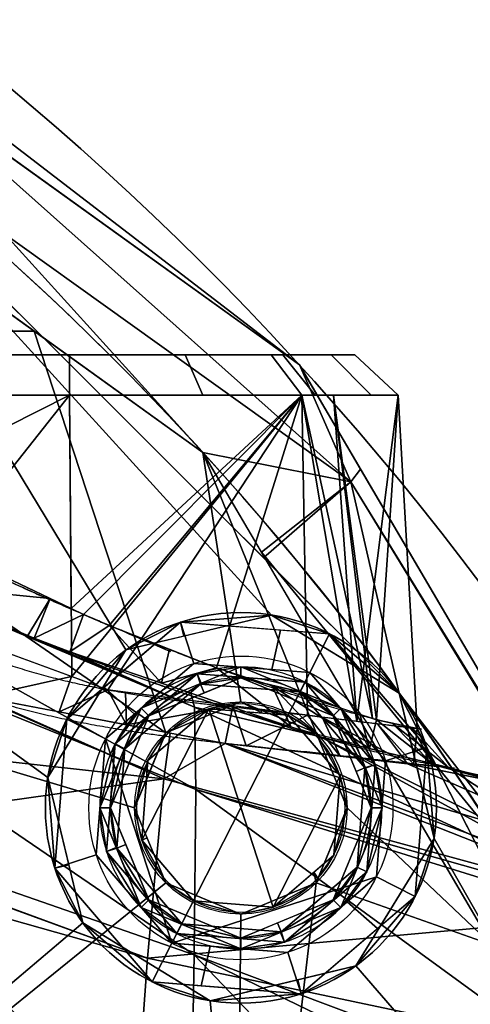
# Model space of a CAD drawing. Header units: millimetres. Extents: x -115 to 115, y -168 to 68.
# Tile 308 of 311: x 44 to 54, y 31 to 54. Entities that reach past the tile are written whole.
import ezdxf

# ---------------------------------------------------------------- set-up
doc = ezdxf.new("R2010")
doc.units = ezdxf.units.MM
doc.layers.add('100', color=7, linetype='Continuous', true_color=0xffffff)

msp = doc.modelspace()

# ---------------------------------------------------------------- linework, layer by layer
at = {"layer": '100', "color": 163, "linetype": 'Continuous', "extrusion": (0, 1, 0)}
msp.add_circle((-45, -9, 46), 6.567, dxfattribs=at)
at = {"layer": '100', "color": 163, "linetype": 'Continuous', "extrusion": (0, -1, 0)}
msp.add_circle((45, -9, -45.07), 7.565, dxfattribs=at)
at = {"layer": '100', "color": 163, "linetype": 'Continuous', "extrusion": (0, 0, -1)}
for centre, radius in [((-48.946, 35.561, -102), 4.5), ((-48.946, 35.561, -89), 3.25), ((-48.946, 35.561, -97), 3.25), ((-48.946, 35.561, -97), 3), ((-48.946, 35.561, -89), 3), ((-48.946, 35.561, -81), 2.4)]:
    msp.add_circle(centre, radius, dxfattribs=at)
at = {"layer": '100', "color": 163, "linetype": 'Continuous'}
for centre, radius in [((48.946, 35.561, 97), 4.5), ((48.946, 35.561, 103), 3.5), ((48.946, 35.561, 81), 2.446), ((48.946, 35.561, 81.046), 2.446)]:
    msp.add_circle(centre, radius, dxfattribs=at)
at = {"layer": '100', "color": 163, "linetype": 'Continuous', "extrusion": (0, 0, -1)}
for centre, radius, start, end in [((0, 0, -94), 68, 283.06797, 256.93203), ((0, 0, -81), 65, 283.06797, 256.93203), ((0, 0, -97), 51.024, 286.7388, 253.2612), ((0, 0, -80.215), 50.45, 286.0923, 253.9077), ((0, 0, 51.206), 47, 118.2786, 247.725), ((0, 0, 65.794), 47, 118.2786, 247.725)]:
    msp.add_arc(centre, radius, start, end, dxfattribs=at)
at = {"layer": '100', "color": 163, "linetype": 'Continuous'}
for centre, radius, start, end in [((0, 0, 84), 68, 283.06797, 256.93203), ((0, 0, 97), 65, 36, 72), ((0, 0, 81), 53.418, 285.9698, 254.0302), ((0, 0, 97.321), 49.087, 286.8231, 253.1769), ((-2.226, 0.058, 65.794), 47, 292.275, 61.7214), ((-2.226, 0.058, 51.206), 47, 292.275, 61.7214), ((0, 0, 97), 65, 0, 36)]:
    msp.add_arc(centre, radius, start, end, dxfattribs=at)
for points, knots in [([(5.5, 48.221, -3.356), (8.843, 47.937, -3.252), (12.17, 47.385, -3.048), (18.726, 45.664, -2.449), (21.837, 44.464, -2.025), (26.378, 42.363, -1.406), (27.879, 41.654, -1.15), (30.793, 40.134, -0.383), (32.225, 39.326, 0.112), (34.953, 37.662, 1.307), (36.244, 36.808, 2.002), (38.088, 35.535, 3.206), (38.684, 35.108, 3.635), (39.875, 34.302, 4.546), (40.455, 33.906, 5.052), (41.957, 32.577, 6.654), (42.891, 31.683, 7.765), (44.711, 29.88, 10.008), (45.608, 28.975, 11.136), (47.167, 26.969, 13.396), (47.851, 25.895, 14.535), (49.15, 23.693, 16.815), (49.764, 22.563, 17.962), (51.419, 19.012, 21.272), (52.268, 16.352, 23.328), (53.192, 11.902, 25.717), (53.445, 10.36, 26.395), (53.773, 7.118, 27.441), (53.868, 5.42, 27.82), (54.011, 1.995, 28.287), (54.037, 0.245, 28.36), (53.978, -3.057, 28.184), (53.902, -4.682, 27.947), (53.691, -7.888, 27.218), (53.542, -9.479, 26.713), (53.079, -12.48, 25.437), (52.795, -13.911, 24.682), (51.774, -18.021, 22.119), (50.836, -20.446, 20.014), (48.528, -24.871, 15.652), (47.253, -26.988, 13.407), (44.87, -29.832, 10.132), (43.915, -30.622, 9.05), (42.149, -32.364, 6.893), (41.302, -33.275, 5.817), (39.176, -34.892, 3.874), (37.936, -35.691, 3.039), (35.473, -37.339, 1.571), (34.196, -38.158, 0.937), (31.522, -39.733, -0.138), (30.128, -40.494, -0.581), (27.224, -41.965, -1.263), (25.72, -42.675, -1.484), (21.217, -44.74, -2.111), (18.13, -45.85, -2.514), (14.933, -46.656, -2.797)], [0, 0, 0, 0, 0.0625, 0.0625, 0.125, 0.125, 0.15625, 0.15625, 0.1875, 0.1875, 0.21875, 0.21875, 0.234375, 0.234375, 0.25, 0.25, 0.28125, 0.28125, 0.3125, 0.3125, 0.34375, 0.34375, 0.375, 0.375, 0.4375, 0.4375, 0.46875, 0.46875, 0.5, 0.5, 0.53125, 0.53125, 0.5625, 0.5625, 0.59375, 0.59375, 0.625, 0.625, 0.6875, 0.6875, 0.75, 0.75, 0.78125, 0.78125, 0.8125, 0.8125, 0.84375, 0.84375, 0.875, 0.875, 0.90625, 0.90625, 0.9375, 0.9375, 1, 1, 1, 1]), ([(9.5, -47.557, 3.679), (12.601, -46.956, 3.826), (15.602, -46.057, 4.059), (21.339, -43.637, 4.71), (24.106, -42.05, 5.033), (29.132, -38.613, 6.537), (31.445, -36.676, 7.702), (34.238, -33.816, 10.133), (35.055, -32.875, 11.082), (36.513, -30.968, 13.141), (37.132, -30.062, 14.299), (38.37, -28.151, 16.505), (38.957, -27.174, 17.607), (40.06, -25.164, 19.802), (40.562, -24.167, 20.934), (42.022, -21.012, 24.155), (42.826, -18.584, 26.016), (43.746, -14.524, 28.406), (44.009, -13.125, 29.101), (44.456, -10.217, 30.233), (44.638, -8.678, 30.593), (45, -3.959, 31.469), (45.129, -0.718, 31.661), (44.974, 3.982, 31.367), (44.879, 5.542, 31.173), (44.645, 8.599, 30.609), (44.471, 10.106, 30.265), (43.811, 14.443, 28.6), (43.226, 17.129, 26.984), (42.056, 20.75, 24.2), (41.601, 21.911, 23.219), (40.638, 24.016, 21.112), (40.149, 24.991, 19.991), (39.074, 26.971, 17.83), (38.498, 27.942, 16.753), (37.291, 29.826, 14.577), (36.685, 30.719, 13.444), (35.28, 32.6, 11.376), (34.47, 33.559, 10.385), (32.637, 35.471, 8.696), (31.62, 36.428, 8.002), (28.319, 39.23, 6.196), (25.788, 40.991, 5.428), (20.439, 44.078, 4.575), (17.551, 45.337, 4.25), (11.654, 47.195, 3.765), (8.619, 47.822, 3.609), (5.5, 48.157, 3.528)], [0, 0, 0, 0, 0.0625, 0.0625, 0.125, 0.125, 0.1875, 0.1875, 0.21875, 0.21875, 0.25, 0.25, 0.28125, 0.28125, 0.3125, 0.3125, 0.375, 0.375, 0.40625, 0.40625, 0.4375, 0.4375, 0.5, 0.5, 0.53125, 0.53125, 0.5625, 0.5625, 0.625, 0.625, 0.65625, 0.65625, 0.6875, 0.6875, 0.71875, 0.71875, 0.75, 0.75, 0.78125, 0.78125, 0.8125, 0.8125, 0.875, 0.875, 0.9375, 0.9375, 1, 1, 1, 1]), ([(47.333, 39.157, -16.891), (43.307, 40.882, -16.933), (41.377, 41.819, -16.192), (39.145, 43.015, -14.116), (38.529, 43.35, -13.281), (37.638, 43.814, -11.345), (37.388, 43.981, -10.269), (37.323, 43.818, -8.106), (37.512, 43.486, -7.041), (38.199, 42.575, -5.175), (38.683, 42.015, -4.368), (39.889, 40.872, -2.959), (40.611, 40.295, -2.361), (42.322, 39.32, -1.434), (43.314, 38.921, -1.115), (46.427, 38.06, -0.803), (48.682, 37.913, -1.5), (51.976, 37.517, -4.354), (52.996, 37.394, -6.468), (53.193, 37.362, -10.803), (52.348, 37.478, -13.01), (49.379, 38.394, -16.061), (47.333, 39.157, -16.891), (43.307, 40.882, -16.933)], [-0.125, -0.125, 0, 0, 0.125, 0.125, 0.1875, 0.1875, 0.25, 0.25, 0.3125, 0.3125, 0.375, 0.375, 0.4375, 0.4375, 0.5, 0.5, 0.625, 0.625, 0.75, 0.75, 0.875, 0.875, 1, 1, 1.125, 1.125]), ([(42.735, 40.019, -17.925), (47.275, 38.291, -17.847), (49.534, 37.54, -16.92), (52.88, 36.611, -13.582), (53.891, 36.472, -11.177), (53.824, 36.48, -6.382), (52.737, 36.593, -4.004), (49.08, 37.01, -0.838), (46.575, 37.179, -0.125), (43.097, 38.033, -0.479), (41.979, 38.422, -0.822), (40.001, 39.377, -1.812), (39.13, 39.947, -2.447), (37.658, 41.105, -3.972), (37.056, 41.679, -4.852), (36.184, 42.618, -6.884), (35.924, 42.973, -8.073), (35.966, 43.148, -10.48), (36.261, 42.976, -11.682), (37.257, 42.518, -13.834), (37.96, 42.181, -14.787), (40.517, 40.971, -17.11), (42.735, 40.019, -17.925), (47.275, 38.291, -17.847)], [-0.125, -0.125, 0, 0, 0.125, 0.125, 0.25, 0.25, 0.375, 0.375, 0.5, 0.5, 0.5625, 0.5625, 0.625, 0.625, 0.6875, 0.6875, 0.75, 0.75, 0.8125, 0.8125, 0.875, 0.875, 1, 1, 1.125, 1.125])]:
    msp.add_open_spline(points, degree=3, knots=knots, dxfattribs=at)
for points in [[(50.291, 45.769, 84), (27.636, 62.091, 84), (27.636, 62.091, 94), (50.291, 45.769, 94)], [(48.072, 43.75, 81), (34.981, 53.181, 81), (36.936, 56.045, 81.879)], [(36.936, 56.045, 81.879), (36.596, 55.636, 84), (50.291, 45.769, 84)], [(50.291, 45.769, 94), (36.596, 55.636, 94), (36.936, 56.045, 96.121)], [(36.936, 56.045, 81.879), (51.478, 43.073, 81.879), (48.072, 43.75, 81)], [(50.291, 45.769, 84), (51.478, 43.073, 81.879), (36.936, 56.045, 81.879)], [(36.936, 56.045, 96.121), (51.478, 43.073, 96.121), (50.291, 45.769, 94)], [(51.478, 43.073, 96.121), (36.936, 56.045, 96.121), (38.206, 52.586, 97)], [(44.186, 46.55, 81), (33.821, 46.55, 81), (33.821, 54.018, 81)], [(20.738, 53.529, 97), (44.501, 36.265, 97), (46.3, 39.202, 97), (38.206, 52.586, 97)], [(45.305, 32.916, 97), (44.501, 36.265, 97), (20.738, 53.529, 97), (41.499, 29.688, 97)], [(38.206, 52.586, 97), (46.3, 39.202, 97), (49.649, 40.006, 97)], [(49.649, 40.006, 97), (52.586, 38.206, 97), (38.206, 52.586, 97)], [(38.206, 52.586, 97), (49.466, 41.327, 97), (51.478, 43.073, 96.121)], [(47.216, 37.29, 81), (33.821, 46.55, 81), (44.186, 46.55, 81)], [(47.216, 37.29, 81), (46.5, 35.561, 81), (33.821, 39.375, 81), (33.821, 46.55, 81)], [(44.186, 46.55, 81), (48.072, 43.75, 81), (48.946, 38.007, 81), (47.216, 37.29, 81)], [(49.644, 46, -4.356), (40.356, 46, -13.644), (38.433, 46, -9)], [(38.433, 46, -9), (40.356, 46, -4.356), (45, 46, -2.433), (49.644, 46, -4.356)], [(39.651, 45.07, -3.651), (45, 45.07, -1.435), (45, 46, -2.433), (40.356, 46, -4.356)], [(49.644, 46, -13.644), (45, 46, -15.567), (40.356, 46, -13.644), (49.644, 46, -4.356)], [(45, 45.07, -16.565), (41.933, 45.07, -15.295), (42.338, 46, -14.465), (45, 46, -15.567)], [(45, 46, -15.567), (47.662, 46, -14.465), (48.067, 45.07, -15.295), (45, 45.07, -16.565)], [(49.644, 46, -4.356), (45, 46, -2.433), (45, 45.07, -1.435), (50.349, 45.07, -3.651)], [(50.349, 45.07, -14.349), (48.067, 45.07, -15.295), (47.662, 46, -14.465), (49.644, 46, -13.644)], [(49.644, 46, -4.356), (51.567, 46, -9), (49.644, 46, -13.644)], [(50.349, 45.07, -3.651), (50.656, 45.07, -4.39), (49.91, 46, -4.998), (49.644, 46, -4.356)], [(49.644, 46, -13.644), (51.027, 46, -10.306), (51.942, 45.07, -10.504), (50.349, 45.07, -14.349)], [(51.567, 46, -9), (49.91, 46, -4.998), (50.656, 45.07, -4.39), (52.565, 45.07, -9)], [(52.565, 45.07, -9), (51.942, 45.07, -10.504), (51.027, 46, -10.306), (51.567, 46, -9)], [(50.291, 45.769, 84), (51.697, 43.371, 84), (51.478, 43.073, 81.879)], [(50.291, 45.769, 94), (50.47, 45.464, 94), (50.47, 45.464, 84), (50.291, 45.769, 84)], [(51.478, 43.073, 96.121), (51.697, 43.371, 94), (50.291, 45.769, 94)], [(64.502, 21.529, 84), (50.47, 45.464, 84), (50.47, 45.464, 94), (64.502, 21.529, 94)], [(40.013, 42.55, -14.921), (39.651, 45.07, -14.349), (45, 45.07, -16.565)], [(45, 45.07, -1.435), (39.651, 45.07, -3.651), (41.043, 40.062, -2.145)], [(45, 45.07, -16.565), (45.037, 40.155, -16.805), (40.013, 42.55, -14.921)], [(41.043, 40.062, -2.145), (45.051, 38.589, -1.204), (45, 45.07, -1.435)], [(50.349, 45.07, -3.651), (45, 45.07, -1.435), (45.051, 38.589, -1.204)], [(45.037, 40.155, -16.805), (45, 45.07, -16.565), (50.349, 45.07, -14.349)], [(50.349, 45.07, -14.349), (45.32, 40.02, -16.912), (45.037, 40.155, -16.805)], [(45.051, 38.589, -1.204), (45.881, 38.284, -1.009), (50.349, 45.07, -3.651)], [(50.349, 45.07, -14.349), (45.916, 39.767, -16.883), (45.32, 40.02, -16.912)], [(45.881, 38.284, -1.009), (50.477, 37.697, -3.059), (50.349, 45.07, -3.651)], [(48.384, 38.788, -16.254), (45.916, 39.767, -16.883), (50.349, 45.07, -14.349)], [(50.349, 45.07, -14.349), (51.978, 37.623, -13.016), (48.384, 38.788, -16.254)], [(51.613, 37.559, -5.167), (51.079, 45.07, -5.413), (50.349, 45.07, -3.651)], [(50.349, 45.07, -3.651), (50.477, 37.697, -3.059), (51.613, 37.559, -5.167)], [(50.349, 45.07, -14.349), (51.079, 45.07, -12.587), (51.978, 37.623, -13.016)], [(52.565, 45.07, -9), (51.079, 45.07, -5.413), (51.613, 37.559, -5.167)], [(52.063, 37.595, -12.94), (51.079, 45.07, -12.587), (52.565, 45.07, -9)], [(52.063, 37.595, -12.94), (51.978, 37.623, -13.016), (51.079, 45.07, -12.587)], [(51.613, 37.559, -5.167), (53.005, 37.39, -7.748), (52.565, 45.07, -9)], [(52.565, 45.07, -9), (53.005, 37.39, -7.748), (52.063, 37.595, -12.94)], [(47.91, 35.987, -27.696), (34.113, 41.572, -33.12), (34.224, 43.653, -25.855)], [(34.224, 43.653, -25.855), (47.879, 37.886, -20.743), (47.91, 35.987, -27.696)], [(47.879, 37.886, -20.743), (34.224, 43.653, -25.855), (44.185, 39.471, -17.862)], [(34.224, 43.653, -25.855), (41.13, 40.728, -17.08), (44.185, 39.471, -17.862)], [(48.072, 43.75, 81), (54.723, 32.406, 81), (51.391, 35.561, 81), (50.675, 37.29, 81)], [(50.675, 37.29, 81), (48.946, 38.007, 81), (48.072, 43.75, 81)], [(51.478, 43.073, 81.879), (49.416, 41.457, 81), (48.072, 43.75, 81)], [(51.478, 43.073, 81.879), (51.697, 43.371, 84), (61.679, 26.343, 84)], [(61.679, 26.343, 94), (51.697, 43.371, 94), (51.478, 43.073, 96.121)], [(49.416, 41.457, 81), (51.478, 43.073, 81.879), (61.681, 26.471, 81.879)], [(51.478, 43.073, 96.121), (49.466, 41.327, 97), (52.586, 38.206, 97)], [(61.679, 26.343, 84), (61.681, 26.471, 81.879), (51.478, 43.073, 81.879)], [(61.681, 26.471, 96.121), (51.478, 43.073, 96.121), (52.586, 38.206, 97)], [(51.478, 43.073, 96.121), (61.681, 26.471, 96.121), (61.679, 26.343, 94)], [(47.867, 32.178, -33.571), (34.039, 36.992, -39.129), (34.113, 41.572, -33.12)], [(34.113, 41.572, -33.12), (47.91, 35.987, -27.696), (47.867, 32.178, -33.571)], [(34.815, 41.69, -3.264), (47.174, 36.23, 2.224), (42.945, 38.119, -0.591)], [(47.174, 36.23, 2.224), (34.815, 41.69, -3.264), (34.879, 37.592, 1.573)], [(41.13, 40.728, -17.08), (41.978, 41.613, -15.658), (44.555, 40.385, -16.624)], [(61.681, 26.471, 81.879), (58.958, 25.181, 81), (49.416, 41.457, 81)], [(44.555, 40.385, -16.624), (44.039, 39.531, -17.825), (41.13, 40.728, -17.08)], [(44.185, 39.471, -17.862), (44.039, 39.531, -17.825), (44.555, 40.385, -16.624)], [(44.185, 39.471, -17.862), (44.555, 40.385, -16.624), (45.32, 40.02, -16.912)], [(45.32, 40.02, -16.912), (45.005, 39.155, -17.886), (44.185, 39.471, -17.862)], [(45.005, 39.155, -17.886), (45.32, 40.02, -16.912), (45.916, 39.767, -16.883)], [(47.555, 39.841, 102), (50.988, 39.571, 102), (49.649, 40.006, 97)], [(49.649, 40.006, 97), (47.632, 39.521, 97), (47.555, 39.841, 102)], [(52.586, 38.206, 97), (49.649, 40.006, 97), (50.988, 39.571, 102)], [(44.936, 37.604, 102), (47.555, 39.841, 102), (46.3, 39.202, 97)], [(47.118, 38.438, -17.069), (45.005, 39.155, -17.886), (45.916, 39.767, -16.883)], [(47.555, 39.841, 102), (45.799, 38.341, 102), (46.498, 37.723, 103), (47.864, 38.89, 103)], [(45.916, 39.767, -16.883), (47.299, 39.219, -16.53), (47.118, 38.438, -17.069)], [(47.555, 39.841, 102), (47.632, 39.521, 97), (46.3, 39.202, 97)], [(47.864, 38.89, 103), (49.655, 38.749, 103), (49.857, 39.66, 102), (47.555, 39.841, 102)], [(50.988, 39.571, 102), (49.857, 39.66, 102), (49.655, 38.749, 103), (50.534, 38.68, 103)], [(50.534, 38.68, 103), (52.274, 36.643, 103), (53.225, 36.952, 102), (50.988, 39.571, 102)], [(50.988, 39.571, 102), (53.225, 36.952, 102), (52.586, 38.206, 97)], [(43.584, 30.886, 81), (33.821, 39.375, 81), (46.5, 35.561, 81), (47.216, 33.832, 81)], [(45.048, 38.591, -1.205), (42.641, 39.475, -1.77), (42.945, 38.119, -0.591)], [(44.185, 39.471, -17.862), (45.005, 39.155, -17.886), (47.879, 37.886, -20.743)], [(46.3, 39.202, 97), (44.501, 36.265, 97), (44.936, 37.604, 102)], [(45.005, 39.155, -17.886), (47.796, 38.208, -16.806), (47.879, 37.886, -20.743)], [(47.118, 38.438, -17.069), (47.299, 39.219, -16.53), (48.384, 38.788, -16.254)], [(47.357, 32.442, 103), (50.534, 38.68, 103), (47.864, 38.89, 103), (45.827, 37.15, 103)], [(46.824, 37.682, 89), (48.946, 38.561, 89), (48.946, 38.811, 89), (46.647, 37.859, 89)], [(47.941, 38.652, 97), (48.032, 38.433, 89), (48.946, 38.811, 89)], [(50.421, 38.457, 97), (47.941, 38.652, 97), (48.946, 38.811, 89)], [(51.244, 37.859, 89), (48.946, 38.811, 89), (48.946, 38.561, 89), (51.067, 37.682, 89)], [(48.946, 38.811, 89), (51.244, 37.859, 89), (50.421, 38.457, 97)], [(42.945, 38.119, -0.591), (44.76, 37.774, -0.719), (45.048, 38.591, -1.205)], [(45.881, 38.284, -1.009), (45.048, 38.591, -1.205), (44.76, 37.774, -0.719)], [(47.941, 38.652, 97), (46.05, 37.036, 97), (46.647, 37.859, 89)], [(46.05, 37.036, 97), (47.941, 38.652, 97), (48.018, 38.414, 97), (46.273, 36.923, 97)], [(46.647, 37.859, 89), (48.032, 38.433, 89), (47.941, 38.652, 97)], [(50.105, 37.425, -15.914), (47.118, 38.438, -17.069), (48.384, 38.788, -16.254)], [(52.064, 33.972, 103), (52.274, 36.643, 103), (50.534, 38.68, 103), (47.357, 32.442, 103)], [(50.308, 38.234, 97), (48.018, 38.414, 97), (47.941, 38.652, 97), (50.421, 38.457, 97)], [(48.384, 38.788, -16.254), (49.666, 38.373, -15.099), (50.105, 37.425, -15.914)], [(46.824, 37.682, 89), (46.273, 36.923, 97), (48.018, 38.414, 97)], [(48.018, 38.414, 97), (48.102, 38.212, 89), (46.824, 37.682, 89)], [(48.946, 38.561, 89), (48.018, 38.414, 97), (50.308, 38.234, 97)], [(48.946, 38.561, 89), (48.102, 38.212, 89), (48.018, 38.414, 97)], [(50.308, 38.234, 97), (51.067, 37.682, 89), (48.946, 38.561, 89)], [(49.666, 38.373, -15.099), (51.684, 37.718, -13.281), (51.906, 36.928, -13.65)], [(51.906, 36.928, -13.65), (50.774, 37.198, -15.655), (49.666, 38.373, -15.099)], [(50.774, 37.198, -15.655), (50.105, 37.425, -15.914), (49.666, 38.373, -15.099)], [(50.421, 38.457, 97), (52.036, 36.565, 97), (51.799, 36.488, 97), (50.308, 38.234, 97)], [(52.036, 36.565, 97), (50.421, 38.457, 97), (51.244, 37.859, 89)], [(47.174, 36.23, 2.224), (47.321, 37.287, -0.899), (42.945, 38.119, -0.591)], [(44.76, 37.774, -0.719), (46.315, 37.478, -0.828), (45.881, 38.284, -1.009)], [(45.827, 37.15, 103), (46.498, 37.723, 103), (45.799, 38.341, 102), (44.936, 37.604, 102)], [(46.315, 37.478, -0.828), (46.289, 38.232, -1.191), (45.881, 38.284, -1.009)], [(48.759, 37.917, -2.293), (46.289, 38.232, -1.191), (46.315, 37.478, -0.828)], [(47.879, 37.886, -20.743), (47.796, 38.208, -16.806), (50.774, 37.198, -15.655)], [(51.067, 37.682, 89), (50.308, 38.234, 97), (51.799, 36.488, 97)], [(53.225, 36.952, 102), (52.906, 36.875, 97), (52.586, 38.206, 97)], [(61.819, 20.086, 97), (52.586, 38.206, 97), (53.39, 34.857, 97)], [(52.586, 38.206, 97), (59.144, 25.335, 97), (61.681, 26.471, 96.121)], [(46.315, 37.478, -0.828), (48.587, 37.046, -0.988), (48.759, 37.917, -2.293)], [(48.204, 37.844, 81), (47.216, 37.29, 81.046), (48.946, 38.007, 81.046)], [(47.216, 37.29, 81), (48.946, 38.007, 81), (48.946, 38.007, 81.046), (47.216, 37.29, 81.046)], [(48.946, 38.007, 81.046), (49.432, 37.747, 81), (48.204, 37.844, 81)], [(48.587, 37.046, -0.988), (49.064, 36.993, -1.414), (48.759, 37.917, -2.293)], [(50.477, 37.697, -3.059), (48.759, 37.917, -2.293), (49.064, 36.993, -1.414)], [(48.946, 38.007, 81.046), (49.398, 37.819, 81.046), (49.432, 37.747, 81)], [(48.946, 38.007, 81), (49.633, 37.722, 81), (49.633, 37.722, 81.046), (48.946, 38.007, 81.046)], [(45.946, 35.561, 89), (46.824, 37.682, 89), (46.647, 37.859, 89), (45.696, 35.561, 89)], [(45.696, 35.561, 89), (46.647, 37.859, 89), (46.05, 37.036, 97)], [(46.273, 36.923, 97), (46.824, 37.682, 89), (45.946, 35.561, 89)], [(48.204, 37.844, 81), (49.687, 33.278, 81), (47.856, 33.423, 81), (46.663, 34.819, 81)], [(46.663, 34.819, 81), (46.807, 36.651, 81), (48.204, 37.844, 81)], [(47.216, 37.29, 81.046), (48.204, 37.844, 81), (46.807, 36.651, 81)], [(58.478, 32.981, -19.557), (47.91, 35.987, -27.696), (47.879, 37.886, -20.743)], [(50.774, 37.198, -15.655), (58.478, 32.981, -19.557), (47.879, 37.886, -20.743)], [(49.687, 33.278, 81), (48.204, 37.844, 81), (50.035, 37.699, 81), (51.228, 36.303, 81)], [(49.064, 36.993, -1.414), (51.229, 36.752, -3.348), (50.477, 37.697, -3.059)], [(50.035, 37.699, 81), (49.398, 37.819, 81.046), (50.675, 37.29, 81.046)], [(50.035, 37.699, 81), (49.432, 37.747, 81), (49.398, 37.819, 81.046)], [(50.675, 37.29, 81.046), (49.633, 37.722, 81.046), (49.633, 37.722, 81), (50.675, 37.29, 81)], [(51.228, 36.303, 81), (50.035, 37.699, 81), (50.675, 37.29, 81.046)], [(51.229, 36.752, -3.348), (50.817, 37.656, -3.69), (50.477, 37.697, -3.059)], [(51.067, 37.682, 89), (51.946, 35.561, 89), (52.196, 35.561, 89), (51.244, 37.859, 89)], [(51.799, 36.488, 97), (51.596, 36.404, 89), (51.067, 37.682, 89)], [(51.244, 37.859, 89), (51.817, 36.474, 89), (52.036, 36.565, 97)], [(51.906, 36.928, -13.65), (51.684, 37.718, -13.281), (52.063, 37.595, -12.94)], [(34.879, 37.592, 1.573), (38.77, 35.051, 3.723), (47.174, 36.23, 2.224)], [(44.666, 34.17, 102), (44.936, 37.604, 102), (44.501, 36.265, 97)], [(44.936, 37.604, 102), (44.666, 34.17, 102), (45.617, 34.479, 103), (45.827, 37.15, 103)], [(50.817, 37.656, -3.69), (51.229, 36.752, -3.348), (52.783, 36.579, -4.736)], [(52.783, 36.579, -4.736), (52.092, 37.501, -6.055), (50.817, 37.656, -3.69)], [(53.34, 36.587, -11.11), (51.906, 36.928, -13.65), (52.063, 37.595, -12.94)], [(52.063, 37.595, -12.94), (52.427, 37.516, -10.934), (53.34, 36.587, -11.11)], [(52.783, 36.579, -4.736), (52.919, 36.567, -5.559), (52.092, 37.501, -6.055)], [(53.005, 37.39, -7.748), (52.092, 37.501, -6.055), (52.919, 36.567, -5.559)], [(53.725, 36.495, -10.428), (52.427, 37.516, -10.934), (52.887, 37.416, -8.397)], [(53.725, 36.495, -10.428), (53.34, 36.587, -11.11), (52.427, 37.516, -10.934)], [(46.807, 36.651, 81), (46.5, 35.561, 81.046), (47.216, 37.29, 81.046)], [(47.216, 37.29, 81.046), (46.785, 36.248, 81.046), (46.785, 36.248, 81), (47.216, 37.29, 81)], [(48.587, 37.046, -0.988), (47.321, 37.287, -0.899), (47.174, 36.23, 2.224)], [(50.675, 37.29, 81.046), (51.391, 35.561, 81.046), (51.228, 36.303, 81)], [(50.675, 37.29, 81), (51.391, 35.561, 81), (51.391, 35.561, 81.046), (50.675, 37.29, 81.046)], [(52.887, 37.416, -8.397), (53.397, 36.524, -8.447), (53.725, 36.495, -10.428)], [(53.397, 36.524, -8.447), (52.887, 37.416, -8.397), (53.005, 37.39, -7.748)], [(52.919, 36.567, -5.559), (53.397, 36.524, -8.447), (53.005, 37.39, -7.748)], [(47.776, 26.841, -37.845), (33.994, 30.531, -43.043), (34.039, 36.992, -39.129)], [(34.039, 36.992, -39.129), (47.867, 32.178, -33.571), (47.776, 26.841, -37.845)], [(45.827, 37.15, 103), (45.617, 34.479, 103), (47.357, 32.442, 103)], [(46.05, 37.036, 97), (45.855, 34.557, 97), (45.696, 35.561, 89)], [(46.273, 36.923, 97), (46.092, 34.634, 97), (45.855, 34.557, 97), (46.05, 37.036, 97)], [(47.174, 36.23, 2.224), (58.427, 33.158, 9.097), (48.587, 37.046, -0.988)], [(48.587, 37.046, -0.988), (58.427, 33.158, 9.097), (58.418, 33.401, 8.643)], [(58.418, 33.401, 8.643), (58.348, 34.133, 6.391), (48.587, 37.046, -0.988)], [(52.783, 36.579, -4.736), (48.587, 37.046, -0.988), (58.348, 34.133, 6.391)], [(58.449, 33.36, -18.676), (50.774, 37.198, -15.655), (53.725, 36.495, -10.428)], [(58.449, 33.36, -18.676), (58.478, 32.981, -19.557), (50.774, 37.198, -15.655)], [(45.946, 35.561, 89), (46.092, 34.634, 97), (46.273, 36.923, 97)], [(52.955, 33.518, 102), (53.225, 36.952, 102), (52.274, 36.643, 103), (52.064, 33.972, 103)], [(53.39, 34.857, 97), (52.906, 36.875, 97), (53.225, 36.952, 102)], [(53.225, 36.952, 102), (52.955, 33.518, 102), (53.39, 34.857, 97)], [(46.5, 35.561, 81.046), (46.807, 36.651, 81), (46.663, 34.819, 81)], [(51.619, 34.199, 97), (51.799, 36.488, 97), (52.036, 36.565, 97), (51.841, 34.086, 97)], [(52.036, 36.565, 97), (51.817, 36.474, 89), (52.196, 35.561, 89)], [(51.841, 34.086, 97), (52.036, 36.565, 97), (52.196, 35.561, 89)], [(58.348, 34.133, 6.391), (58.253, 35.47, -3.186), (52.783, 36.579, -4.736)], [(52.783, 36.579, -4.736), (58.253, 35.47, -3.186), (58.282, 35.468, -5.682)], [(58.282, 35.468, -5.682), (53.555, 36.51, -9.4), (52.783, 36.579, -4.736)], [(51.228, 36.303, 81), (51.084, 34.471, 81), (49.687, 33.278, 81)], [(51.084, 34.471, 81), (51.228, 36.303, 81), (51.391, 35.561, 81.046)], [(51.946, 35.561, 89), (51.596, 36.404, 89), (51.799, 36.488, 97)], [(51.946, 35.561, 89), (51.799, 36.488, 97), (51.619, 34.199, 97)], [(58.349, 35.222, -10.636), (53.725, 36.495, -10.428), (53.555, 36.51, -9.4)], [(53.555, 36.51, -9.4), (58.282, 35.468, -5.682), (58.299, 35.466, -7.131)], [(53.555, 36.51, -9.4), (58.299, 35.466, -7.131), (58.349, 35.222, -10.636)], [(53.725, 36.495, -10.428), (58.349, 35.222, -10.636), (58.449, 33.36, -18.676)], [(38.77, 35.051, 3.723), (46.793, 32.096, 8.808), (47.174, 36.23, 2.224)], [(44.501, 36.265, 97), (44.985, 34.247, 97), (44.666, 34.17, 102)], [(46.5, 35.561, 81), (46.785, 36.248, 81), (46.785, 36.248, 81.046), (46.5, 35.561, 81.046)], [(58.427, 33.158, 9.097), (47.174, 36.23, 2.224), (46.793, 32.096, 8.808)], [(58.716, 28.096, -27.121), (47.867, 32.178, -33.571), (47.91, 35.987, -27.696)], [(47.91, 35.987, -27.696), (58.5, 32.689, -20.236), (58.716, 28.096, -27.121)], [(47.91, 35.987, -27.696), (58.478, 32.981, -19.557), (58.5, 32.689, -20.236)], [(45.696, 35.561, 89), (46.647, 33.263, 89), (46.824, 33.44, 89), (45.946, 35.561, 89)], [(45.855, 34.557, 97), (46.074, 34.648, 89), (45.696, 35.561, 89)], [(45.946, 35.561, 89), (46.295, 34.718, 89), (46.092, 34.634, 97)], [(46.663, 34.819, 81), (46.785, 34.874, 81.046), (46.5, 35.561, 81.046)], [(47.216, 33.832, 81), (46.5, 35.561, 81), (46.5, 35.561, 81.046), (47.216, 33.832, 81.046)], [(50.675, 33.832, 81), (51.391, 35.561, 81), (54.723, 32.406, 81)], [(51.391, 35.561, 81.046), (50.72, 33.942, 81.046), (51.084, 34.471, 81)], [(51.244, 33.263, 89), (52.196, 35.561, 89), (51.946, 35.561, 89), (51.067, 33.44, 89)], [(51.619, 34.199, 97), (51.067, 33.44, 89), (51.946, 35.561, 89)], [(51.391, 35.561, 81), (51.106, 34.874, 81), (51.106, 34.874, 81.046), (51.391, 35.561, 81.046)], [(52.196, 35.561, 89), (51.244, 33.263, 89), (51.841, 34.086, 97)], [(46.793, 32.096, 8.808), (38.77, 35.051, 3.723), (38.849, 35, 3.767)], [(38.849, 35, 3.767), (40.434, 33.897, 5.058), (46.793, 32.096, 8.808)], [(46.092, 34.634, 97), (46.295, 34.718, 89), (46.824, 33.44, 89)], [(47.216, 33.832, 81.046), (46.785, 34.874, 81.046), (46.663, 34.819, 81)], [(46.663, 34.819, 81), (47.856, 33.423, 81), (47.216, 33.832, 81.046)], [(50.675, 33.832, 81.046), (51.106, 34.874, 81.046), (51.106, 34.874, 81), (50.675, 33.832, 81)], [(51.591, 31.92, 97), (53.39, 34.857, 97), (52.955, 33.518, 102)], [(61.819, 20.086, 97), (53.39, 34.857, 97), (51.591, 31.92, 97)], [(46.647, 33.263, 89), (46.074, 34.648, 89), (45.855, 34.557, 97)], [(47.47, 32.665, 97), (45.855, 34.557, 97), (46.092, 34.634, 97), (47.584, 32.888, 97)], [(45.855, 34.557, 97), (47.47, 32.665, 97), (46.647, 33.263, 89)], [(46.824, 33.44, 89), (47.584, 32.888, 97), (46.092, 34.634, 97)], [(47.357, 32.442, 103), (45.617, 34.479, 103), (44.666, 34.17, 102), (46.903, 31.551, 102)], [(50.72, 33.942, 81.046), (50.624, 34.078, 81), (51.084, 34.471, 81)], [(44.666, 34.17, 102), (44.985, 34.247, 97), (45.305, 32.916, 97)], [(46.903, 31.551, 102), (44.666, 34.17, 102), (45.305, 32.916, 97)], [(49.687, 33.278, 81), (50.624, 34.078, 81), (50.675, 33.832, 81.046)], [(51.841, 34.086, 97), (49.95, 32.47, 97), (49.873, 32.708, 97), (51.619, 34.199, 97)], [(51.067, 33.44, 89), (51.619, 34.199, 97), (49.873, 32.708, 97)], [(49.95, 32.47, 97), (51.841, 34.086, 97), (51.244, 33.263, 89)], [(50.624, 34.078, 81), (50.72, 33.942, 81.046), (50.675, 33.832, 81.046)], [(40.434, 33.897, 5.058), (46.489, 27.838, 12.415), (46.793, 32.096, 8.808)], [(47.216, 33.832, 81), (48.946, 33.116, 81), (48.787, 17.781, 81), (43.584, 30.886, 81)], [(48.946, 33.116, 81.046), (47.216, 33.832, 81.046), (47.856, 33.423, 81)], [(47.216, 33.832, 81.046), (48.258, 33.4, 81.046), (48.258, 33.4, 81), (47.216, 33.832, 81)], [(47.357, 32.442, 103), (50.027, 32.232, 103), (52.064, 33.972, 103)], [(48.787, 17.781, 81), (48.946, 33.116, 81), (50.675, 33.832, 81)], [(50.675, 33.832, 81), (54.723, 32.406, 81), (54.723, 17.781, 81), (48.787, 17.781, 81)], [(50.675, 33.832, 81.046), (48.946, 33.116, 81.046), (49.687, 33.278, 81)], [(50.675, 33.832, 81), (48.946, 33.116, 81), (48.946, 33.116, 81.046), (50.675, 33.832, 81.046)], [(52.064, 33.972, 103), (51.393, 33.399, 103), (52.092, 32.781, 102), (52.955, 33.518, 102)], [(46.647, 33.263, 89), (48.946, 32.311, 89), (48.946, 32.561, 89), (46.824, 33.44, 89)], [(47.584, 32.888, 97), (46.824, 33.44, 89), (48.946, 32.561, 89)], [(47.856, 33.423, 81), (49.687, 33.278, 81), (48.946, 33.116, 81.046)], [(48.946, 33.116, 81), (48.258, 33.4, 81), (48.258, 33.4, 81.046), (48.946, 33.116, 81.046)], [(51.067, 33.44, 89), (48.946, 32.561, 89), (48.946, 32.311, 89), (51.244, 33.263, 89)], [(49.873, 32.708, 97), (49.789, 32.91, 89), (51.067, 33.44, 89)], [(50.336, 31.281, 102), (52.092, 32.781, 102), (51.393, 33.399, 103), (50.027, 32.232, 103)], [(52.955, 33.518, 102), (50.336, 31.281, 102), (51.591, 31.92, 97)], [(48.946, 32.311, 89), (46.647, 33.263, 89), (47.47, 32.665, 97)], [(46.793, 32.096, 8.808), (58.557, 29.617, 15.692), (58.427, 33.158, 9.097)], [(51.244, 33.263, 89), (49.859, 32.689, 89), (49.95, 32.47, 97)], [(41.499, 29.688, 97), (50.481, 7.427, 97), (48.242, 31.116, 97), (45.305, 32.916, 97)], [(45.305, 32.916, 97), (48.242, 31.116, 97), (46.903, 31.551, 102)], [(48.946, 32.561, 89), (49.789, 32.91, 89), (49.873, 32.708, 97)], [(47.584, 32.888, 97), (49.873, 32.708, 97), (49.95, 32.47, 97), (47.47, 32.665, 97)], [(48.946, 32.561, 89), (49.873, 32.708, 97), (47.584, 32.888, 97)], [(49.95, 32.47, 97), (49.859, 32.689, 89), (48.946, 32.311, 89)], [(47.47, 32.665, 97), (49.95, 32.47, 97), (48.946, 32.311, 89)], [(46.903, 31.551, 102), (48.034, 31.462, 102), (48.236, 32.373, 103), (47.357, 32.442, 103)], [(50.027, 32.232, 103), (48.236, 32.373, 103), (48.034, 31.462, 102), (50.336, 31.281, 102)], [(58.557, 29.617, 15.692), (46.793, 32.096, 8.808), (46.489, 27.838, 12.415)], [(54.152, 25.59, -33.711), (47.776, 26.841, -37.845), (47.867, 32.178, -33.571)], [(54.152, 25.59, -33.711), (47.867, 32.178, -33.571), (58.73, 26.915, -28.356)], [(47.867, 32.178, -33.571), (58.716, 28.096, -27.121), (58.73, 26.915, -28.356)], [(61.819, 20.086, 97), (51.591, 31.92, 97), (48.242, 31.116, 97), (50.481, 7.427, 97)], [(50.336, 31.281, 102), (50.259, 31.601, 97), (51.591, 31.92, 97)], [(50.336, 31.281, 102), (46.903, 31.551, 102), (48.242, 31.116, 97)], [(48.242, 31.116, 97), (50.259, 31.601, 97), (50.336, 31.281, 102)]]:
    msp.add_3dface(points, dxfattribs=at)

doc.saveas('drawing.dxf')
